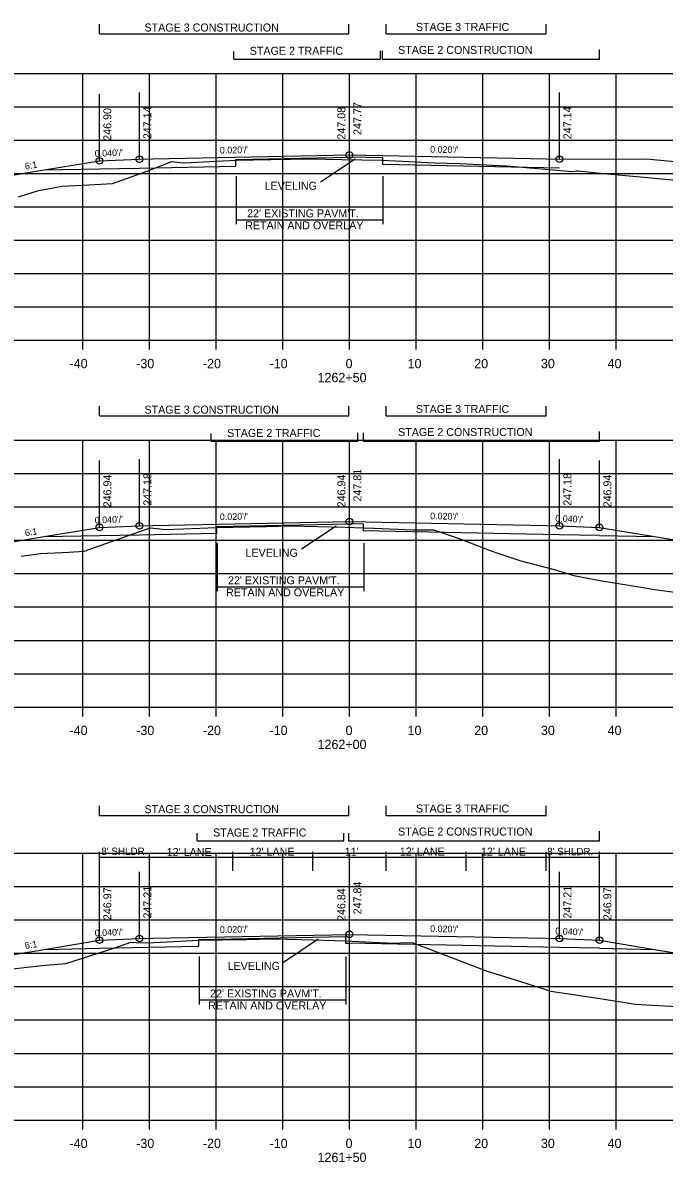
# Model space of a CAD drawing. Extents: x 1342547 to 1344156, y -1532351 to -1517216.
# Drawn here: x 1342653.9 to 1342750.1, y -1525510.7 to -1525339.8 of the extents above; entities that cross this region are included whole.
import ezdxf

# ---------------------------------------------------------------- set-up
doc = ezdxf.new("R2010")
doc.units = 0
for name, color, linetype in [('R_Alt Surface', 7, 'Continuous'), ('R_Axis', 7, 'Continuous'), ('R_Axis Annot', 7, 'Continuous'), ('R_Draft', 7, 'Continuous'), ('R_Drive', 7, 'Continuous'), ('R_Exist Surface', 7, 'Continuous'), ('R_Fin Surface', 7, 'Continuous'), ('R_Grid', 7, 'Continuous'), ('R_No Plot', 7, 'Continuous'), ('R_Xsect Elev', 7, 'Continuous'), ('R_Xsect Slope', 7, 'Continuous')]:
    doc.layers.add(name, color=color, linetype=linetype)

msp = doc.modelspace()

# ---------------------------------------------------------------- linework, layer by layer
at = {"layer": 'R_Alt Surface'}
for points in [[(1342685.84, -1525361.31), (1342685.84, -1525360.31), (1342702.87, -1525359.97)], [(1342707.87, -1525361.07), (1342707.87, -1525360.07), (1342702.87, -1525359.97)], [(1342657.09, -1525361.89), (1342665.37, -1525361.72)], [(1342665.37, -1525361.72), (1342671.37, -1525361.6), (1342685.84, -1525361.31)], [(1342734.37, -1525361.6), (1342707.87, -1525361.07)], [(1342682.97, -1525416.33), (1342682.97, -1525415.33), (1342702.87, -1525414.94)], [(1342705, -1525415.98), (1342705, -1525414.98), (1342702.87, -1525414.94)], [(1342657.09, -1525416.85), (1342665.37, -1525416.69)], [(1342665.37, -1525416.69), (1342671.37, -1525416.57), (1342682.97, -1525416.33)], [(1342740.37, -1525416.69), (1342734.37, -1525416.57), (1342705, -1525415.98)], [(1342740.37, -1525416.69), (1342748.64, -1525416.85)], [(1342680.28, -1525478.28), (1342680.28, -1525477.28), (1342702.31, -1525476.83)], [(1342702.31, -1525476.83), (1342702.31, -1525477.83), (1342702.87, -1525477.82)], [(1342657.09, -1525478.74), (1342665.37, -1525478.57)], [(1342665.37, -1525478.57), (1342680.28, -1525478.28)], [(1342740.37, -1525478.57), (1342734.37, -1525478.45), (1342702.87, -1525477.82)], [(1342740.37, -1525478.57), (1342748.64, -1525478.74)]]:
    msp.add_lwpolyline(points, dxfattribs=at)
at = {"layer": 'R_Axis'}
for p, q in [((1342562.87, -1525387.41), (1342842.87, -1525387.41)), ((1342662.87, -1525388.81), (1342662.87, -1525387.41)), ((1342672.87, -1525388.81), (1342672.87, -1525387.41)), ((1342682.87, -1525388.81), (1342682.87, -1525387.41)), ((1342692.87, -1525388.81), (1342692.87, -1525387.41)), ((1342702.87, -1525388.81), (1342702.87, -1525387.41)), ((1342712.87, -1525388.81), (1342712.87, -1525387.41)), ((1342722.87, -1525388.81), (1342722.87, -1525387.41)), ((1342732.87, -1525388.81), (1342732.87, -1525387.41)), ((1342742.87, -1525388.81), (1342742.87, -1525387.41)), ((1342562.87, -1525442.41), (1342842.87, -1525442.41)), ((1342662.87, -1525443.81), (1342662.87, -1525442.41)), ((1342672.87, -1525443.81), (1342672.87, -1525442.41)), ((1342682.87, -1525443.81), (1342682.87, -1525442.41)), ((1342692.87, -1525443.81), (1342692.87, -1525442.41)), ((1342702.87, -1525443.81), (1342702.87, -1525442.41)), ((1342712.87, -1525443.81), (1342712.87, -1525442.41)), ((1342722.87, -1525443.81), (1342722.87, -1525442.41)), ((1342732.87, -1525443.81), (1342732.87, -1525442.41)), ((1342742.87, -1525443.81), (1342742.87, -1525442.41)), ((1342562.87, -1525504.33), (1342842.87, -1525504.33)), ((1342662.87, -1525505.73), (1342662.87, -1525504.33)), ((1342672.87, -1525505.73), (1342672.87, -1525504.33)), ((1342682.87, -1525505.73), (1342682.87, -1525504.33)), ((1342692.87, -1525505.73), (1342692.87, -1525504.33)), ((1342702.87, -1525505.73), (1342702.87, -1525504.33)), ((1342712.87, -1525505.73), (1342712.87, -1525504.33)), ((1342722.87, -1525505.73), (1342722.87, -1525504.33)), ((1342732.87, -1525505.73), (1342732.87, -1525504.33)), ((1342742.87, -1525505.73), (1342742.87, -1525504.33))]:
    msp.add_line(p, q, dxfattribs=at)
at = {"layer": 'R_Draft'}
for p, q in [((1342665.37, -1525341.46), (1342665.37, -1525340.02)), ((1342702.78, -1525341.46), (1342702.78, -1525340.02)), ((1342708.37, -1525341.46), (1342708.37, -1525340.02)), ((1342732.37, -1525341.46), (1342732.37, -1525340.02)), ((1342665.37, -1525341.46), (1342702.78, -1525341.46)), ((1342708.37, -1525341.46), (1342732.37, -1525341.46)), ((1342740.38, -1525345.25), (1342740.38, -1525343.82)), ((1342685.53, -1525345.25), (1342685.53, -1525344.11)), ((1342685.53, -1525345.25), (1342707.53, -1525345.25)), ((1342707.53, -1525345.25), (1342707.53, -1525344.01)), ((1342707.86, -1525345.25), (1342707.86, -1525344.01)), ((1342707.86, -1525345.25), (1342740.38, -1525345.25)), ((1342685.89, -1525362.83), (1342685.89, -1525370.03)), ((1342707.89, -1525362.83), (1342707.89, -1525370.03)), ((1342685.89, -1525369.35), (1342707.89, -1525369.35)), ((1342665.37, -1525398.75), (1342665.37, -1525397.32)), ((1342702.78, -1525398.75), (1342702.78, -1525397.32)), ((1342708.37, -1525398.75), (1342708.37, -1525397.32)), ((1342732.37, -1525398.75), (1342732.37, -1525397.32)), ((1342665.37, -1525398.75), (1342702.78, -1525398.75)), ((1342708.37, -1525398.75), (1342732.37, -1525398.75)), ((1342682.13, -1525402.54), (1342682.13, -1525401.4)), ((1342704.13, -1525402.54), (1342704.13, -1525401.3)), ((1342704.99, -1525402.54), (1342704.99, -1525401.3)), ((1342740.38, -1525402.54), (1342740.38, -1525401.11)), ((1342682.13, -1525402.54), (1342704.13, -1525402.54)), ((1342704.99, -1525402.54), (1342740.38, -1525402.54)), ((1342683.02, -1525417.85), (1342683.02, -1525425.05)), ((1342705.02, -1525417.85), (1342705.02, -1525425.05)), ((1342683.02, -1525424.37), (1342705.02, -1525424.37)), ((1342665.37, -1525458.65), (1342665.37, -1525457.22)), ((1342702.78, -1525458.65), (1342702.78, -1525457.22)), ((1342708.37, -1525458.65), (1342708.37, -1525457.22)), ((1342732.37, -1525458.65), (1342732.37, -1525457.22)), ((1342665.37, -1525458.65), (1342702.78, -1525458.65)), ((1342708.37, -1525458.65), (1342732.37, -1525458.65)), ((1342680.03, -1525462.45), (1342680.03, -1525461.3)), ((1342702.03, -1525462.54), (1342702.03, -1525461.3)), ((1342702.78, -1525462.54), (1342702.78, -1525461.3)), ((1342740.38, -1525462.45), (1342740.38, -1525461.02)), ((1342680.03, -1525462.45), (1342702.03, -1525462.45)), ((1342702.78, -1525462.45), (1342740.38, -1525462.45)), ((1342680.33, -1525479.79), (1342680.33, -1525486.99)), ((1342702.34, -1525479.79), (1342702.34, -1525486.99)), ((1342680.33, -1525486.32), (1342702.34, -1525486.32))]:
    msp.add_line(p, q, dxfattribs=at)
at = {"layer": 'R_Drive'}
msp.add_lwpolyline([(1342734.37, -1525360.27), (1342747.37, -1525360.23), (1342798.1, -1525364.96)], dxfattribs=at)
at = {"layer": 'R_Exist Surface'}
for points in [[(1342653.26, -1525365.9), (1342656.23, -1525364.96), (1342657.62, -1525364.71), (1342659.8, -1525364.3), (1342663.8, -1525364.11), (1342667.32, -1525363.93), (1342672.39, -1525362.13), (1342676.23, -1525360.64), (1342677.44, -1525360.77), (1342678.2, -1525360.84), (1342681.93, -1525360.64), (1342685.92, -1525360.41), (1342691.1, -1525360.31), (1342696.93, -1525360.2), (1342701.74, -1525360.31), (1342707.73, -1525360.44), (1342711.84, -1525360.63), (1342715.6, -1525360.8), (1342715.66, -1525360.8), (1342719.44, -1525360.91), (1342723.37, -1525361.1), (1342726.48, -1525361.29), (1342734.56, -1525361.96), (1342736.29, -1525362.12), (1342736.94, -1525362.01), (1342737.23, -1525362.04), (1342739.99, -1525362.33), (1342754.02, -1525363.62)], [(1342653.62, -1525419.81), (1342656.53, -1525419.4), (1342660.79, -1525419.2), (1342663.08, -1525419.06), (1342664.81, -1525418.44), (1342672.99, -1525415.53), (1342674.03, -1525415.63), (1342675.26, -1525415.79), (1342678.01, -1525415.68), (1342682.88, -1525415.47), (1342690.46, -1525415.33), (1342694.02, -1525415.26), (1342702.23, -1525415.46), (1342704.98, -1525415.52), (1342706.59, -1525415.59), (1342712.51, -1525415.86), (1342713.55, -1525415.82), (1342715.47, -1525415.82), (1342719.18, -1525417.1), (1342724.01, -1525418.95), (1342725.13, -1525419.34), (1342728.61, -1525420.48), (1342733.57, -1525421.79), (1342736.55, -1525422.68), (1342740.75, -1525423.49), (1342744.78, -1525424.13), (1342748.7, -1525424.8), (1342751.71, -1525425.2)], [(1342650.52, -1525481.85), (1342656.79, -1525481.17), (1342660.35, -1525480.85), (1342667.69, -1525478.53), (1342670.11, -1525477.66), (1342670.89, -1525477.72), (1342672.47, -1525477.76), (1342677.48, -1525477.49), (1342680.18, -1525477.37), (1342687.32, -1525477.24), (1342691.35, -1525477.17), (1342695.72, -1525477.28), (1342702.28, -1525477.46), (1342706.33, -1525477.65), (1342709.56, -1525477.8), (1342710.45, -1525477.78), (1342712.28, -1525477.72), (1342719.11, -1525480.29), (1342723.4, -1525481.95), (1342728.37, -1525483.5), (1342733.1, -1525485), (1342740.15, -1525486.06), (1342745.79, -1525486.96), (1342748.27, -1525487.1), (1342752.15, -1525487.31)]]:
    msp.add_lwpolyline(points, dxfattribs=at)
at = {"layer": 'R_Fin Surface'}
for points in [[(1342617.3, -1525372.86), (1342643.37, -1525364.17), (1342657.09, -1525361.89), (1342665.37, -1525360.51), (1342671.37, -1525360.27), (1342673.37, -1525360.23), (1342702.87, -1525359.64), (1342732.37, -1525360.23), (1342734.37, -1525360.27)], [(1342616.4, -1525428.13), (1342643.37, -1525419.14), (1342657.09, -1525416.85), (1342665.37, -1525415.47), (1342671.37, -1525415.23), (1342673.37, -1525415.19), (1342702.87, -1525414.6), (1342732.37, -1525415.19), (1342734.37, -1525415.23), (1342740.37, -1525415.47), (1342748.64, -1525416.85), (1342762.37, -1525419.14), (1342781.26, -1525425.44)], [(1342615.34, -1525490.37), (1342643.37, -1525481.03), (1342657.09, -1525478.74), (1342665.37, -1525477.36), (1342671.37, -1525477.12), (1342673.37, -1525477.08), (1342702.87, -1525476.49), (1342732.37, -1525477.08), (1342734.37, -1525477.12), (1342740.37, -1525477.36), (1342748.64, -1525478.74), (1342762.37, -1525481.03), (1342782.68, -1525487.8)]]:
    msp.add_lwpolyline(points, dxfattribs=at)
at = {"layer": 'R_Grid'}
for p, q in [((1342562.87, -1525347.41), (1342842.87, -1525347.41)), ((1342662.87, -1525387.41), (1342662.87, -1525347.41)), ((1342672.87, -1525387.41), (1342672.87, -1525347.41)), ((1342682.87, -1525387.41), (1342682.87, -1525347.41)), ((1342692.87, -1525387.41), (1342692.87, -1525347.41)), ((1342702.87, -1525387.41), (1342702.87, -1525347.41)), ((1342712.87, -1525387.41), (1342712.87, -1525347.41)), ((1342722.87, -1525387.41), (1342722.87, -1525347.41)), ((1342732.87, -1525387.41), (1342732.87, -1525347.41)), ((1342742.87, -1525387.41), (1342742.87, -1525347.41)), ((1342562.87, -1525352.41), (1342842.87, -1525352.41)), ((1342562.87, -1525357.41), (1342842.87, -1525357.41)), ((1342562.87, -1525362.41), (1342842.87, -1525362.41)), ((1342562.87, -1525367.41), (1342842.87, -1525367.41)), ((1342562.87, -1525372.41), (1342842.87, -1525372.41)), ((1342562.87, -1525377.41), (1342842.87, -1525377.41)), ((1342562.87, -1525382.41), (1342842.87, -1525382.41)), ((1342562.87, -1525387.41), (1342842.87, -1525387.41)), ((1342562.87, -1525402.41), (1342842.87, -1525402.41)), ((1342662.87, -1525442.41), (1342662.87, -1525402.41)), ((1342672.87, -1525442.41), (1342672.87, -1525402.41)), ((1342682.87, -1525442.41), (1342682.87, -1525402.41)), ((1342692.87, -1525442.41), (1342692.87, -1525402.41)), ((1342702.87, -1525442.41), (1342702.87, -1525402.41)), ((1342712.87, -1525442.41), (1342712.87, -1525402.41)), ((1342722.87, -1525442.41), (1342722.87, -1525402.41)), ((1342732.87, -1525442.41), (1342732.87, -1525402.41)), ((1342742.87, -1525442.41), (1342742.87, -1525402.41)), ((1342562.87, -1525407.41), (1342842.87, -1525407.41)), ((1342562.87, -1525412.41), (1342842.87, -1525412.41)), ((1342562.87, -1525417.41), (1342842.87, -1525417.41)), ((1342562.87, -1525422.41), (1342842.87, -1525422.41)), ((1342562.87, -1525427.41), (1342842.87, -1525427.41)), ((1342562.87, -1525432.41), (1342842.87, -1525432.41)), ((1342562.87, -1525437.41), (1342842.87, -1525437.41)), ((1342562.87, -1525442.41), (1342842.87, -1525442.41)), ((1342562.87, -1525464.33), (1342842.87, -1525464.33)), ((1342662.87, -1525504.33), (1342662.87, -1525464.33)), ((1342672.87, -1525504.33), (1342672.87, -1525464.33)), ((1342682.87, -1525504.33), (1342682.87, -1525464.33)), ((1342692.87, -1525504.33), (1342692.87, -1525464.33)), ((1342702.87, -1525504.33), (1342702.87, -1525464.33)), ((1342712.87, -1525504.33), (1342712.87, -1525464.33)), ((1342722.87, -1525504.33), (1342722.87, -1525464.33)), ((1342732.87, -1525504.33), (1342732.87, -1525464.33)), ((1342742.87, -1525504.33), (1342742.87, -1525464.33)), ((1342562.87, -1525469.33), (1342842.87, -1525469.33)), ((1342562.87, -1525474.33), (1342842.87, -1525474.33)), ((1342562.87, -1525479.33), (1342842.87, -1525479.33)), ((1342562.87, -1525484.33), (1342842.87, -1525484.33)), ((1342562.87, -1525489.33), (1342842.87, -1525489.33)), ((1342562.87, -1525494.33), (1342842.87, -1525494.33)), ((1342562.87, -1525499.33), (1342842.87, -1525499.33)), ((1342562.87, -1525504.33), (1342842.87, -1525504.33))]:
    msp.add_line(p, q, dxfattribs=at)
at = {"layer": 'R_No Plot'}
for centre in [(1342702.87, -1525359.64), (1342665.37, -1525360.51), (1342671.37, -1525360.27), (1342734.37, -1525360.27), (1342665.37, -1525415.47), (1342671.37, -1525415.23), (1342702.87, -1525414.6), (1342734.37, -1525415.23), (1342740.37, -1525415.47), (1342665.37, -1525477.36), (1342671.37, -1525477.12), (1342702.87, -1525476.49), (1342734.37, -1525477.12), (1342740.37, -1525477.36)]:
    msp.add_circle(centre, 0.5, dxfattribs=at)
at = {"layer": 'R_Xsect Elev'}
for p, q in [((1342665.37, -1525360.51), (1342665.37, -1525350.51)), ((1342671.37, -1525360.27), (1342671.37, -1525350.27)), ((1342702.87, -1525359.64), (1342702.87, -1525349.64)), ((1342702.87, -1525360.33), (1342702.87, -1525350.33)), ((1342734.37, -1525360.27), (1342734.37, -1525350.27)), ((1342703.75, -1525360.25), (1342698.55, -1525363.74)), ((1342671.37, -1525415.23), (1342671.37, -1525405.23)), ((1342702.87, -1525414.6), (1342702.87, -1525404.6)), ((1342734.37, -1525415.23), (1342734.37, -1525405.23)), ((1342665.37, -1525415.47), (1342665.37, -1525405.47)), ((1342702.87, -1525415.47), (1342702.87, -1525405.47)), ((1342740.37, -1525415.47), (1342740.37, -1525405.47)), ((1342700.88, -1525415.27), (1342695.68, -1525418.76)), ((1342665.37, -1525477.36), (1342665.37, -1525464.11)), ((1342740.37, -1525464.97), (1342665.37, -1525464.97)), ((1342685.37, -1525466.97), (1342685.37, -1525464.11)), ((1342697.37, -1525466.97), (1342697.37, -1525464.11)), ((1342708.37, -1525466.97), (1342708.37, -1525464.11)), ((1342720.37, -1525466.97), (1342720.37, -1525464.11)), ((1342732.37, -1525466.97), (1342732.37, -1525464.11)), ((1342740.37, -1525477.36), (1342740.37, -1525464.11)), ((1342702.87, -1525476.49), (1342702.87, -1525466.49)), ((1342665.37, -1525477.36), (1342665.37, -1525467.36)), ((1342665.37, -1525477.36), (1342665.37, -1525467.36)), ((1342671.37, -1525477.12), (1342671.37, -1525467.12)), ((1342702.87, -1525477.49), (1342702.87, -1525467.49)), ((1342734.37, -1525477.12), (1342734.37, -1525467.12)), ((1342740.37, -1525477.36), (1342740.37, -1525467.36)), ((1342740.37, -1525477.36), (1342740.37, -1525467.36)), ((1342698.19, -1525477.21), (1342692.99, -1525480.7))]:
    msp.add_line(p, q, dxfattribs=at)

# ---------------------------------------------------------------- texts
at = {"layer": 'R_Axis Annot'}
for s, p in [('-40', (1342660.9, -1525391.61)), ('-30', (1342670.9, -1525391.61)), ('-20', (1342680.9, -1525391.61)), ('-10', (1342690.9, -1525391.61)), ('0', (1342702.3, -1525391.61)), ('10', (1342711.6, -1525391.61)), ('20', (1342721.6, -1525391.61)), ('30', (1342731.6, -1525391.61)), ('40', (1342741.6, -1525391.61)), ('1262+50', (1342698.1, -1525393.71)), ('-40', (1342660.9, -1525446.61)), ('-30', (1342670.9, -1525446.61)), ('-20', (1342680.9, -1525446.61)), ('-10', (1342690.9, -1525446.61)), ('0', (1342702.3, -1525446.61)), ('10', (1342711.6, -1525446.61)), ('20', (1342721.6, -1525446.61)), ('30', (1342731.6, -1525446.61)), ('40', (1342741.6, -1525446.61)), ('1262+00', (1342698.1, -1525448.71)), ('-40', (1342660.9, -1525508.53)), ('-30', (1342670.9, -1525508.53)), ('-20', (1342680.9, -1525508.53)), ('-10', (1342690.9, -1525508.53)), ('0', (1342702.3, -1525508.53)), ('10', (1342711.6, -1525508.53)), ('20', (1342721.6, -1525508.53)), ('30', (1342731.6, -1525508.53)), ('40', (1342741.6, -1525508.53)), ('1261+50', (1342698.1, -1525510.63))]:
    msp.add_text(s, height=1.4, dxfattribs=at).set_placement(p)
at = {"layer": 'R_Draft'}
for s, p in [('STAGE 3 CONSTRUCTION', (1342672.14, -1525341.13)), ('STAGE 3 TRAFFIC', (1342712.85, -1525341.04)), ('STAGE 2 TRAFFIC', (1342687.93, -1525344.62)), ('STAGE 2 CONSTRUCTION', (1342710.18, -1525344.49)), ("22' EXISTING PAVM'T.", (1342687.53, -1525368.99)), ('RETAIN AND OVERLAY', (1342687.24, -1525370.79)), ('STAGE 3 CONSTRUCTION', (1342672.14, -1525398.42)), ('STAGE 3 TRAFFIC', (1342712.85, -1525398.33)), ('STAGE 2 TRAFFIC', (1342684.53, -1525401.92)), ('STAGE 2 CONSTRUCTION', (1342710.18, -1525401.78)), ("22' EXISTING PAVM'T.", (1342684.66, -1525424.01)), ('RETAIN AND OVERLAY', (1342684.37, -1525425.81)), ('STAGE 3 CONSTRUCTION', (1342672.14, -1525458.32)), ('STAGE 3 TRAFFIC', (1342712.85, -1525458.23)), ('STAGE 2 TRAFFIC', (1342682.43, -1525461.82)), ('STAGE 2 CONSTRUCTION', (1342710.18, -1525461.68)), ("22' EXISTING PAVM'T.", (1342681.98, -1525485.95)), ('RETAIN AND OVERLAY', (1342681.68, -1525487.75))]:
    msp.add_text(s, height=1.2, dxfattribs=at).set_placement(p)
at = {"layer": 'R_Xsect Elev'}
for s, p in [('247.77', (1342704.67, -1525356.64)), ('246.90', (1342667.17, -1525357.51)), ('247.14', (1342673.17, -1525357.27)), ('247.08', (1342702.27, -1525357.33)), ('247.14', (1342736.17, -1525357.27)), ('247.81', (1342704.67, -1525411.6)), ('246.94', (1342667.17, -1525412.47)), ('247.18', (1342673.17, -1525412.23)), ('246.94', (1342702.27, -1525412.47)), ('247.18', (1342736.17, -1525412.23)), ('246.94', (1342742.17, -1525412.47)), ('246.97', (1342667.17, -1525474.36)), ('247.21', (1342673.17, -1525474.12)), ('246.84', (1342702.27, -1525474.49)), ('247.84', (1342704.67, -1525473.49)), ('247.21', (1342736.17, -1525474.12)), ('246.97', (1342742.17, -1525474.36))]:
    msp.add_text(s, height=1.2, rotation=90, dxfattribs=at).set_placement(p)
for s, height, p in [('LEVELING', 1.2, (1342690.16, -1525364.86)), ('LEVELING', 1.2, (1342687.29, -1525419.88)), ("8' SHLDR.", 1.1, (1342665.67, -1525464.58)), ("12' LANE", 1.2, (1342675.48, -1525464.75)), ("12' LANE", 1.2, (1342687.91, -1525464.7)), ("11'", 1.2, (1342702.18, -1525464.7)), ("12' LANE", 1.2, (1342710.44, -1525464.67)), ("12' LANE", 1.2, (1342722.61, -1525464.68)), ("8' SHLDR.", 1.1, (1342732.54, -1525464.62)), ('LEVELING', 1.2, (1342684.61, -1525481.82))]:
    msp.add_text(s, height=height, dxfattribs=at).set_placement(p)
at = {"layer": 'R_Xsect Slope'}
for s, rotation, p in [("0.040'/'", 2.2906, (1342664.69, -1525359.93)), ("0.020'/'", 1.1458, (1342683.45, -1525359.43)), ("0.020'/'", 358.8542, (1342714.98, -1525359.28)), ('6:1', 9.4623, (1342654.28, -1525361.85)), ("0.040'/'", 2.2906, (1342664.69, -1525414.9)), ("0.020'/'", 1.1458, (1342683.45, -1525414.39)), ("0.020'/'", 358.8542, (1342714.98, -1525414.25)), ("0.040'/'", 357.7088, (1342733.74, -1525414.61)), ('6:1', 9.4623, (1342654.28, -1525416.81)), ("0.020'/'", 1.1458, (1342683.45, -1525476.28)), ("0.020'/'", 358.8542, (1342714.98, -1525476.13)), ("0.040'/'", 2.2906, (1342664.69, -1525476.79)), ("0.040'/'", 357.7088, (1342733.74, -1525476.49)), ('6:1', 9.4623, (1342654.28, -1525478.7))]:
    msp.add_text(s, height=1, rotation=rotation, dxfattribs=at).set_placement(p)

doc.saveas('drawing.dxf')
